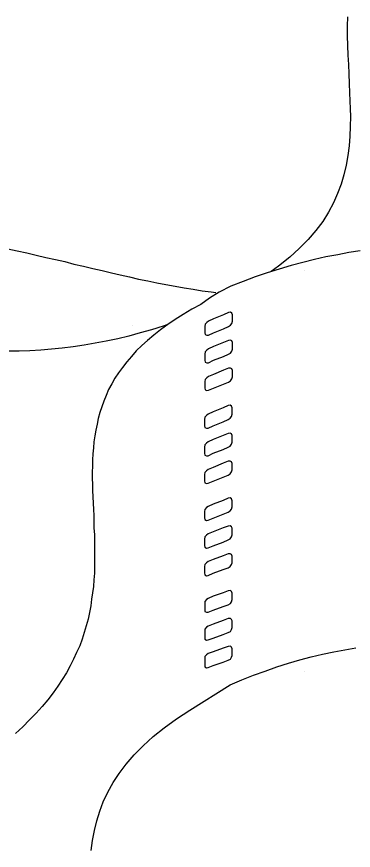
# Model space of a CAD drawing. Extents: x 638850 to 644908, y 297188 to 298900.
# Drawn here: x 639048.63 to 639065.99, y 297756.67 to 297799.6 of the extents above; entities that cross this region are included whole.
import ezdxf

# ---------------------------------------------------------------- set-up
doc = ezdxf.new("R2010")
doc.units = 0
doc.layers.add('16', color=7, linetype='Continuous')
doc.layers.add('2', color=7, linetype='Continuous')

msp = doc.modelspace()

# ---------------------------------------------------------------- linework, layer by layer
at = {"layer": '16'}
for points in [[(639059.556, 297783.652), (639059.65, 297783.714), (639059.726, 297783.808), (639059.758, 297783.916), (639059.758, 297783.916), (639059.758, 297784.008), (639059.758, 297784.162), (639059.758, 297784.254), (639059.758, 297784.254), (639059.726, 297784.332), (639059.65, 297784.378), (639059.556, 297784.362), (639059.556, 297784.362), (639059.294, 297784.254), (639058.783, 297784.038), (639058.521, 297783.93), (639058.521, 297783.93), (639058.43, 297783.854), (639058.351, 297783.76), (639058.322, 297783.652), (639058.322, 297783.652), (639058.322, 297783.576), (639058.322, 297783.406), (639058.322, 297783.328), (639058.322, 297783.328), (639058.351, 297783.236), (639058.43, 297783.203), (639058.521, 297783.203), (639058.521, 297783.203), (639058.783, 297783.328), (639059.294, 297783.53), (639059.556, 297783.652), (639059.556, 297783.652), (639059.556, 297783.652)], [(639059.556, 297782.215), (639059.65, 297782.277), (639059.726, 297782.372), (639059.758, 297782.48), (639059.758, 297782.48), (639059.758, 297782.572), (639059.758, 297782.725), (639059.758, 297782.817), (639059.758, 297782.817), (639059.726, 297782.912), (639059.65, 297782.941), (639059.556, 297782.925), (639059.556, 297782.925), (639059.294, 297782.817), (639058.783, 297782.617), (639058.521, 297782.493), (639058.521, 297782.493), (639058.43, 297782.431), (639058.351, 297782.339), (639058.322, 297782.231), (639058.322, 297782.231), (639058.322, 297782.153), (639058.322, 297781.986), (639058.322, 297781.907), (639058.322, 297781.907), (639058.351, 297781.816), (639058.43, 297781.77), (639058.521, 297781.783), (639058.521, 297781.783), (639058.783, 297781.907), (639059.294, 297782.107), (639059.556, 297782.215), (639059.556, 297782.215), (639059.556, 297782.215)], [(639059.556, 297780.779), (639059.65, 297780.857), (639059.726, 297780.949), (639059.758, 297781.057), (639059.758, 297781.057), (639059.758, 297781.135), (639059.758, 297781.305), (639059.758, 297781.384), (639059.758, 297781.384), (639059.726, 297781.475), (639059.65, 297781.505), (639059.556, 297781.505), (639059.556, 297781.505), (639059.294, 297781.397), (639058.783, 297781.181), (639058.521, 297781.073), (639058.521, 297781.073), (639058.43, 297781.011), (639058.351, 297780.919), (639058.322, 297780.811), (639058.322, 297780.811), (639058.322, 297780.719), (639058.322, 297780.563), (639058.322, 297780.487), (639058.322, 297780.487), (639058.351, 297780.393), (639058.43, 297780.347), (639058.521, 297780.363), (639058.521, 297780.363), (639058.783, 297780.471), (639059.294, 297780.671), (639059.556, 297780.779), (639059.556, 297780.779), (639059.556, 297780.779)], [(639059.539, 297778.862), (639059.634, 297778.924), (639059.709, 297779.018), (639059.742, 297779.126), (639059.742, 297779.126), (639059.742, 297779.218), (639059.742, 297779.372), (639059.742, 297779.464), (639059.742, 297779.464), (639059.709, 297779.542), (639059.634, 297779.588), (639059.539, 297779.572), (639059.539, 297779.572), (639059.277, 297779.464), (639058.767, 297779.248), (639058.505, 297779.14), (639058.505, 297779.14), (639058.413, 297779.064), (639058.335, 297778.97), (639058.305, 297778.862), (639058.305, 297778.862), (639058.305, 297778.786), (639058.305, 297778.616), (639058.305, 297778.538), (639058.305, 297778.538), (639058.335, 297778.446), (639058.413, 297778.414), (639058.505, 297778.414), (639058.505, 297778.414), (639058.767, 297778.538), (639059.277, 297778.74), (639059.539, 297778.862), (639059.539, 297778.862), (639059.539, 297778.862)], [(639059.539, 297777.425), (639059.634, 297777.487), (639059.709, 297777.582), (639059.742, 297777.69), (639059.742, 297777.69), (639059.742, 297777.782), (639059.742, 297777.936), (639059.742, 297778.027), (639059.742, 297778.027), (639059.709, 297778.122), (639059.634, 297778.152), (639059.539, 297778.135), (639059.539, 297778.135), (639059.277, 297778.027), (639058.767, 297777.828), (639058.505, 297777.703), (639058.505, 297777.703), (639058.413, 297777.641), (639058.335, 297777.55), (639058.305, 297777.442), (639058.305, 297777.442), (639058.305, 297777.363), (639058.305, 297777.196), (639058.305, 297777.118), (639058.305, 297777.118), (639058.335, 297777.026), (639058.413, 297776.98), (639058.505, 297776.993), (639058.505, 297776.993), (639058.767, 297777.118), (639059.277, 297777.317), (639059.539, 297777.425), (639059.539, 297777.425), (639059.539, 297777.425)], [(639059.539, 297775.989), (639059.634, 297776.067), (639059.709, 297776.159), (639059.742, 297776.267), (639059.742, 297776.267), (639059.742, 297776.345), (639059.742, 297776.515), (639059.742, 297776.594), (639059.742, 297776.594), (639059.709, 297776.686), (639059.634, 297776.715), (639059.539, 297776.715), (639059.539, 297776.715), (639059.277, 297776.607), (639058.767, 297776.391), (639058.505, 297776.283), (639058.505, 297776.283), (639058.413, 297776.221), (639058.335, 297776.129), (639058.305, 297776.021), (639058.305, 297776.021), (639058.305, 297775.93), (639058.305, 297775.773), (639058.305, 297775.697), (639058.305, 297775.697), (639058.335, 297775.603), (639058.413, 297775.557), (639058.505, 297775.573), (639058.505, 297775.573), (639058.767, 297775.681), (639059.277, 297775.881), (639059.539, 297775.989), (639059.539, 297775.989), (639059.539, 297775.989)], [(639059.539, 297774.091), (639059.634, 297774.153), (639059.709, 297774.245), (639059.742, 297774.353), (639059.742, 297774.353), (639059.742, 297774.431), (639059.742, 297774.601), (639059.742, 297774.677), (639059.742, 297774.677), (639059.709, 297774.771), (639059.634, 297774.817), (639059.539, 297774.801), (639059.539, 297774.801), (639059.277, 297774.693), (639058.767, 297774.493), (639058.505, 297774.385), (639058.505, 297774.385), (639058.413, 297774.323), (639058.335, 297774.229), (639058.305, 297774.121), (639058.305, 297774.121), (639058.305, 297774.045), (639058.305, 297773.875), (639058.305, 297773.797), (639058.305, 297773.797), (639058.335, 297773.705), (639058.413, 297773.659), (639058.505, 297773.672), (639058.505, 297773.672), (639058.767, 297773.78), (639059.277, 297773.983), (639059.539, 297774.091), (639059.539, 297774.091), (639059.539, 297774.091)], [(639059.539, 297772.654), (639059.634, 297772.717), (639059.709, 297772.808), (639059.742, 297772.916), (639059.742, 297772.916), (639059.742, 297773.008), (639059.742, 297773.165), (639059.742, 297773.257), (639059.742, 297773.257), (639059.709, 297773.335), (639059.634, 297773.381), (639059.539, 297773.365), (639059.539, 297773.365), (639059.277, 297773.273), (639058.767, 297773.07), (639058.505, 297772.962), (639058.505, 297772.962), (639058.413, 297772.9), (639058.335, 297772.808), (639058.305, 297772.7), (639058.305, 297772.7), (639058.305, 297772.622), (639058.305, 297772.455), (639058.305, 297772.376), (639058.305, 297772.376), (639058.335, 297772.285), (639058.413, 297772.236), (639058.505, 297772.252), (639058.505, 297772.252), (639058.767, 297772.36), (639059.277, 297772.546), (639059.539, 297772.654), (639059.539, 297772.654), (639059.539, 297772.654)], [(639059.539, 297771.218), (639059.634, 297771.28), (639059.709, 297771.388), (639059.742, 297771.48), (639059.742, 297771.48), (639059.742, 297771.574), (639059.742, 297771.728), (639059.742, 297771.82), (639059.742, 297771.82), (639059.709, 297771.912), (639059.634, 297771.944), (639059.539, 297771.944), (639059.539, 297771.944), (639059.277, 297771.836), (639058.767, 297771.65), (639058.505, 297771.542), (639058.505, 297771.542), (639058.413, 297771.48), (639058.335, 297771.388), (639058.305, 297771.28), (639058.305, 297771.28), (639058.305, 297771.188), (639058.305, 297771.032), (639058.305, 297770.956), (639058.305, 297770.956), (639058.335, 297770.862), (639058.413, 297770.816), (639058.505, 297770.832), (639058.505, 297770.832), (639058.767, 297770.94), (639059.277, 297771.126), (639059.539, 297771.218), (639059.539, 297771.218), (639059.539, 297771.218)], [(639059.539, 297769.317), (639059.647, 297769.379), (639059.709, 297769.474), (639059.742, 297769.582), (639059.742, 297769.582), (639059.742, 297769.674), (639059.742, 297769.828), (639059.742, 297769.919), (639059.742, 297769.919), (639059.709, 297769.998), (639059.647, 297770.044), (639059.539, 297770.03), (639059.539, 297770.03), (639059.277, 297769.936), (639058.767, 297769.752), (639058.505, 297769.644), (639058.505, 297769.644), (639058.413, 297769.582), (639058.335, 297769.487), (639058.322, 297769.379), (639058.322, 297769.379), (639058.322, 297769.304), (639058.322, 297769.134), (639058.322, 297769.055), (639058.322, 297769.055), (639058.335, 297768.964), (639058.413, 297768.931), (639058.505, 297768.931), (639058.505, 297768.931), (639058.767, 297769.039), (639059.277, 297769.225), (639059.539, 297769.317), (639059.539, 297769.317), (639059.539, 297769.317)], [(639059.539, 297767.881), (639059.647, 297767.943), (639059.709, 297768.037), (639059.742, 297768.145), (639059.742, 297768.145), (639059.742, 297768.237), (639059.742, 297768.391), (639059.742, 297768.486), (639059.742, 297768.486), (639059.709, 297768.561), (639059.647, 297768.607), (639059.539, 297768.607), (639059.539, 297768.607), (639059.277, 297768.499), (639058.767, 297768.316), (639058.505, 297768.221), (639058.505, 297768.221), (639058.413, 297768.159), (639058.335, 297768.067), (639058.322, 297767.959), (639058.322, 297767.959), (639058.322, 297767.881), (639058.322, 297767.713), (639058.322, 297767.635), (639058.322, 297767.635), (639058.335, 297767.543), (639058.413, 297767.495), (639058.505, 297767.511), (639058.505, 297767.511), (639058.767, 297767.603), (639059.277, 297767.789), (639059.539, 297767.881), (639059.539, 297767.881), (639059.539, 297767.881)], [(639059.539, 297766.461), (639059.647, 297766.523), (639059.709, 297766.615), (639059.742, 297766.709), (639059.742, 297766.709), (639059.742, 297766.801), (639059.742, 297766.971), (639059.742, 297767.049), (639059.742, 297767.049), (639059.709, 297767.141), (639059.647, 297767.187), (639059.539, 297767.171), (639059.539, 297767.171), (639059.277, 297767.079), (639058.767, 297766.893), (639058.505, 297766.801), (639058.505, 297766.801), (639058.413, 297766.739), (639058.335, 297766.647), (639058.322, 297766.539), (639058.322, 297766.539), (639058.322, 297766.461), (639058.322, 297766.291), (639058.322, 297766.215), (639058.322, 297766.215), (639058.335, 297766.12), (639058.413, 297766.075), (639058.505, 297766.091), (639058.505, 297766.091), (639058.767, 297766.183), (639059.277, 297766.369), (639059.539, 297766.461), (639059.539, 297766.461), (639059.539, 297766.461)]]:
    msp.add_lwpolyline(points, dxfattribs=at)
at = {"layer": '2'}
for p, q in [((639064.576, 297787.234), (639063.986, 297787.094)), ((639065.181, 297787.344), (639064.576, 297787.234)), ((639065.75, 297787.452), (639065.181, 297787.344)), ((639066.335, 297787.544), (639065.75, 297787.452)), ((639062.785, 297786.784), (639062.166, 297786.601)), ((639063.388, 297786.941), (639062.785, 297786.784)), ((639063.986, 297787.094), (639063.388, 297786.941)), ((639061.55, 297786.415), (639060.931, 297786.199)), ((639062.166, 297786.601), (639061.55, 297786.415)), ((639063.474, 297786.555), (639063.474, 297786.555)), ((639060.299, 297785.967), (639059.664, 297785.722)), ((639060.931, 297786.199), (639060.299, 297785.967)), ((639059.664, 297785.722), (639059.06, 297785.417)), ((639058.569, 297785.105), (639058.128, 297784.782)), ((639059.06, 297785.417), (639058.569, 297785.105)), ((639058.128, 297784.782), (639057.667, 297784.532)), ((639057.217, 297784.271), (639056.799, 297784.008)), ((639057.667, 297784.532), (639057.217, 297784.271)), ((639056.414, 297783.745), (639056.043, 297783.468)), ((639056.799, 297784.008), (639056.414, 297783.745)), ((639054.599, 297783.699), (639054.599, 297783.699)), ((639056.043, 297783.468), (639055.703, 297783.205)), ((639055.379, 297782.926), (639055.084, 297782.665)), ((639055.703, 297783.205), (639055.379, 297782.926)), ((639064.979, 297766.894), (639065.55, 297767.002)), ((639065.55, 297767.002), (639066.119, 297767.096)), ((639063.233, 297766.477), (639063.82, 297766.633)), ((639063.82, 297766.633), (639064.389, 297766.772)), ((639064.389, 297766.772), (639064.979, 297766.894)), ((639062.042, 297766.122), (639062.645, 297766.309)), ((639062.645, 297766.309), (639063.233, 297766.477)), ((639060.839, 297765.69), (639061.442, 297765.906)), ((639061.442, 297765.906), (639062.042, 297766.122)), ((639063.474, 297765.877), (639063.474, 297765.877)), ((639059.635, 297765.195), (639060.236, 297765.458)), ((639060.236, 297765.458), (639060.839, 297765.69)), ((639057.559, 297763.884), (639059.635, 297765.195)), ((639059.016, 297764.92), (639059.016, 297764.92)), ((639056.862, 297763.438), (639057.559, 297763.884)), ((639056.229, 297762.988), (639056.862, 297763.438)), ((639055.658, 297762.525), (639056.229, 297762.988)), ((639055.147, 297762.061), (639055.658, 297762.525)), ((639054.684, 297761.582), (639055.147, 297762.061)), ((639054.267, 297761.105), (639054.684, 297761.582)), ((639053.914, 297760.626), (639054.267, 297761.105)), ((639053.604, 297760.162), (639053.914, 297760.626)), ((639053.325, 297759.667), (639053.604, 297760.162)), ((639053.095, 297759.175), (639053.325, 297759.667)), ((639052.908, 297758.68), (639053.095, 297759.175)), ((639052.755, 297758.187), (639052.908, 297758.68)), ((639052.632, 297757.692), (639052.755, 297758.187)), ((639052.539, 297757.181), (639052.632, 297757.692)), ((639052.461, 297756.67), (639052.539, 297757.181))]:
    msp.add_line(p, q, dxfattribs=at)
for points in [[(639065.687, 297799.603), (639065.671, 297799.109), (639065.671, 297798.615), (639065.687, 297798.121), (639065.703, 297797.627), (639065.733, 297797.133), (639065.749, 297796.655), (639065.779, 297796.161), (639065.795, 297795.68), (639065.795, 297795.68), (639065.811, 297795.262), (639065.825, 297794.859), (639065.841, 297794.46), (639065.841, 297794.46), (639065.825, 297793.952), (639065.811, 297793.442), (639065.766, 297792.948), (639065.703, 297792.454), (639065.625, 297791.959), (639065.501, 297791.465), (639065.363, 297790.971), (639065.177, 297790.491), (639064.961, 297790.013), (639064.699, 297789.535), (639064.405, 297789.057), (639064.051, 297788.593), (639063.665, 297788.128), (639063.201, 297787.666), (639062.706, 297787.218), (639062.134, 297786.754), (639061.751, 297786.476)], [(639048.167, 297787.653), (639048.661, 297787.545), (639049.155, 297787.434), (639049.633, 297787.326), (639050.127, 297787.205), (639050.621, 297787.097), (639051.102, 297786.989), (639051.58, 297786.865), (639052.074, 297786.757), (639052.552, 297786.632), (639053.032, 297786.524), (639053.51, 297786.416), (639053.972, 297786.308), (639054.453, 297786.2), (639054.914, 297786.092), (639055.395, 297786.001), (639055.857, 297785.89), (639056.321, 297785.814), (639056.799, 297785.722), (639057.263, 297785.644), (639057.725, 297785.566), (639058.189, 297785.49), (639058.654, 297785.428), (639058.889, 297785.404)], [(639056.418, 297783.749), (639056.184, 297783.668), (639055.579, 297783.481), (639054.994, 297783.313), (639054.407, 297783.157), (639053.835, 297783.02), (639053.248, 297782.896), (639052.677, 297782.788), (639052.105, 297782.68), (639051.534, 297782.602), (639050.978, 297782.527), (639050.422, 297782.478), (639049.866, 297782.433), (639049.311, 297782.401), (639048.753, 297782.37), (639048.213, 297782.37)], [(639055.084, 297782.665), (639054.794, 297782.386), (639054.544, 297782.109), (639054.299, 297781.83), (639054.083, 297781.535), (639053.88, 297781.261), (639053.694, 297780.982), (639053.527, 297780.687), (639053.37, 297780.397), (639053.248, 297780.1), (639053.124, 297779.807), (639053.016, 297779.517), (639052.922, 297779.22), (639052.83, 297778.912), (639052.769, 297778.619), (639052.708, 297778.309), (639052.663, 297778.014), (639052.614, 297777.708), (639052.584, 297777.397), (639052.553, 297777.089), (639052.539, 297776.781), (639052.539, 297776.457), (639052.524, 297776.146), (639052.524, 297775.838), (639052.539, 297775.514), (639052.539, 297775.204), (639052.553, 297774.88), (639052.569, 297774.556), (639052.584, 297774.232), (639052.6, 297773.908), (639052.6, 297773.584), (639052.614, 297773.26), (639052.632, 297772.933), (639052.647, 297772.596), (639052.647, 297772.272), (639052.647, 297771.946), (639052.647, 297771.606), (639052.647, 297771.284), (639052.632, 297770.944), (639052.6, 297770.602), (639052.584, 297770.263), (639052.539, 297769.939), (639052.49, 297769.599), (639052.445, 297769.259), (639052.382, 297768.919), (639052.308, 297768.582), (639052.215, 297768.224), (639052.105, 297767.884), (639051.997, 297767.545), (639051.876, 297767.207), (639051.72, 297766.867), (639051.565, 297766.51), (639051.381, 297766.17), (639051.194, 297765.817), (639050.978, 297765.477), (639050.746, 297765.119), (639050.501, 297764.779), (639050.235, 297764.426), (639049.945, 297764.086), (639049.635, 297763.731), (639049.293, 297763.389), (639048.939, 297763.036), (639048.57, 297762.682)]]:
    msp.add_lwpolyline(points, dxfattribs=at)

doc.saveas('drawing.dxf')
